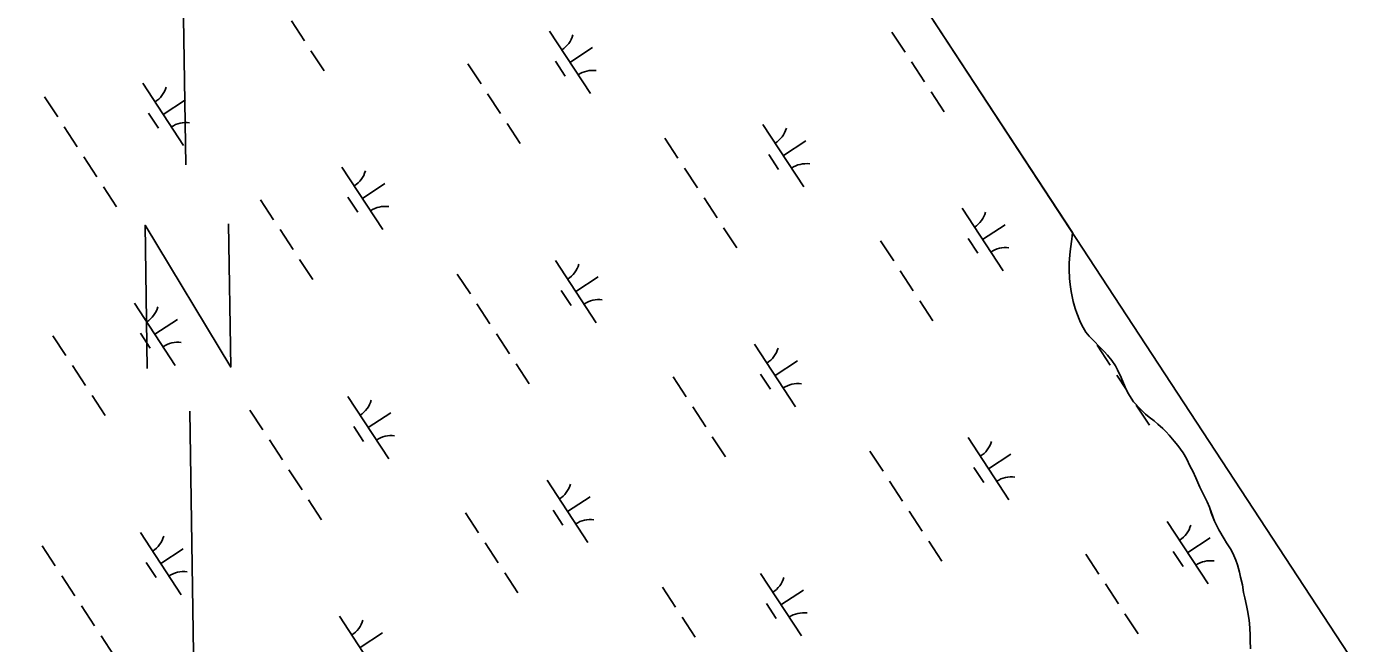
# Model space of a CAD drawing. Extents: x 3945642 to 3966284, y 206476 to 228921.
# Drawn here: x 3963346 to 3964238, y 214668 to 215081 of the extents above; entities that cross this region are included whole.
import ezdxf

# ---------------------------------------------------------------- set-up
doc = ezdxf.new("R2010")
doc.units = 0
for name, color, linetype in [('V-ANNO-SYMB', 7, 'Continuous'), ('V-GRID-FRAM', 7, 'Continuous'), ('V-TOPO-SHOR', 7, 'Continuous'), ('V-WETL-SWMP', 7, 'Continuous')]:
    doc.layers.add(name, color=color, linetype=linetype)

msp = doc.modelspace()

# ---------------------------------------------------------------- linework, layer by layer
at = {"layer": 'V-ANNO-SYMB'}
for p, q in [((3963452.96, 214988.5), (3963450.96, 215118.49)), ((3963457.99, 214661.04), (3963455.49, 214823.52))]:
    msp.add_line(p, q, dxfattribs=at)
msp.add_lwpolyline([(3963427.05, 214852.1), (3963425.58, 214948.08), (3963483.05, 214852.96), (3963481.57, 214948.94)], dxfattribs=at)
at = {"layer": 'V-GRID-FRAM'}
msp.add_lwpolyline([(3956474.97, 226502.08), (3964764.16, 213848.98), (3957669.11, 209282.64), (3949512.02, 222000.49), (3956474.97, 226502.08)], dxfattribs=at)
at = {"layer": 'V-TOPO-SHOR'}
for points in [[(3964132.72, 214772.54), (3964129.93, 214778.64), (3964127.93, 214783.12), (3964126.33, 214786.24), (3964123.67, 214791.8), (3964121.54, 214795.47), (3964118.06, 214800.5), (3964115.51, 214803.36), (3964112.17, 214807.3), (3964110.15, 214809.61), (3964108.01, 214811.79), (3964104.65, 214814.79), (3964102.1, 214816.84), (3964098.74, 214819.44), (3964096.32, 214821.48), (3964093.1, 214824.48), (3964088.27, 214829.66), (3964084.4, 214835.64), (3964082.67, 214839.43), (3964079.88, 214846.08), (3964077.49, 214851.1), (3964076.16, 214853.81), (3964073.62, 214857.48), (3964070.8, 214861.02), (3964068.52, 214863.33), (3964064.77, 214867.28), (3964062.22, 214869.87), (3964058.46, 214873.68), (3964056.32, 214876.4), (3964053.65, 214881.02), (3964052.32, 214884.01), (3964050.2, 214889.02), (3964049.14, 214892.14), (3964047.83, 214897.02), (3964047.18, 214900.4), (3964046.53, 214903.65), (3964045.75, 214908.26), (3964045.38, 214912.45), (3964045.15, 214918.4), (3964045.19, 214922.59), (3964045.5, 214928.13), (3964045.93, 214932.18), (3964046.79, 214938.66), (3964047.3, 214943.24)], [(3964166.76, 214664.13), (3964166.54, 214669.67), (3964166.43, 214673.05), (3964166.2, 214678.19), (3964165.83, 214683.33), (3964164.66, 214689.83), (3964164.01, 214693.21), (3964162.83, 214698.36), (3964162.05, 214701.75), (3964161.28, 214706.89), (3964159.97, 214712.17), (3964159.32, 214715.42), (3964157.87, 214720.3), (3964156.81, 214723.55), (3964154.82, 214728.16), (3964153.22, 214731.15), (3964150.68, 214735.22), (3964149.08, 214737.94), (3964145.48, 214743.92), (3964142.55, 214749.75), (3964140.43, 214755.18), (3964139.1, 214759.11), (3964137.64, 214762.63), (3964135.78, 214766.3), (3964132.72, 214772.54)]]:
    msp.add_lwpolyline(points, dxfattribs=at)
at = {"layer": 'V-WETL-SWMP'}
for p, q in [((3963345.04, 216015.2), (3964047.3, 214943.24)), ((3963523.66, 215085.12), (3963532.43, 215071.74)), ((3963696.74, 215078.17), (3963724.14, 215036.34)), ((3963926.31, 215077.58), (3963935.08, 215064.19)), ((3963536.81, 215065.04), (3963545.58, 215051.66)), ((3963710.44, 215057.26), (3963725.49, 215067.12)), ((3963642.05, 215056.33), (3963650.81, 215042.95)), ((3963700.7, 215058.05), (3963707.27, 215048.01)), ((3963939.46, 215057.5), (3963948.23, 215044.12)), ((3963424.01, 215043.24), (3963451.41, 215001.42)), ((3963358.22, 215034.12), (3963366.99, 215020.73)), ((3963655.2, 215036.26), (3963663.97, 215022.87)), ((3963952.61, 215037.43), (3963961.38, 215024.04)), ((3963437.71, 215022.33), (3963452.77, 215032.19)), ((3963427.97, 215023.12), (3963434.55, 215013.08)), ((3963668.35, 215016.18), (3963677.12, 215002.8)), ((3963839.81, 215015.63), (3963867.21, 214973.8)), ((3963371.37, 215014.04), (3963380.14, 215000.66)), ((3963774.02, 215006.5), (3963782.79, 214993.12)), ((3963853.51, 214994.71), (3963868.57, 215004.58)), ((3963384.52, 214993.97), (3963393.29, 214980.58)), ((3963843.77, 214995.51), (3963850.35, 214985.47)), ((3963557.6, 214987.02), (3963585, 214945.19)), ((3963787.17, 214986.43), (3963795.94, 214973.04)), ((3963397.68, 214973.89), (3963406.44, 214960.51)), ((3963571.3, 214966.1), (3963586.36, 214975.97)), ((3963502.91, 214965.18), (3963511.68, 214951.8)), ((3963561.56, 214966.9), (3963568.13, 214956.86)), ((3963800.32, 214966.35), (3963809.09, 214952.97)), ((3963973.4, 214959.4), (3964000.8, 214917.58)), ((3963516.06, 214945.1), (3963524.83, 214931.72)), ((3963813.47, 214946.28), (3963822.24, 214932.89)), ((3963987.1, 214938.49), (3964002.15, 214948.35)), ((3963918.71, 214937.56), (3963927.47, 214924.18)), ((3963977.36, 214939.28), (3963983.93, 214929.24)), ((3964046.79, 214938.66), (3964045.93, 214932.18)), ((3964047.3, 214943.24), (3964046.79, 214938.66)), ((3964045.5, 214928.13), (3964045.19, 214922.59)), ((3964045.93, 214932.18), (3964045.5, 214928.13)), ((3963529.21, 214925.03), (3963537.98, 214911.64)), ((3963700.67, 214924.48), (3963728.07, 214882.65)), ((3963931.86, 214917.49), (3963940.62, 214904.1)), ((3964045.19, 214922.59), (3964045.15, 214918.4)), ((3964045.15, 214918.4), (3964045.38, 214912.45)), ((3963634.88, 214915.35), (3963643.65, 214901.97)), ((3963714.37, 214903.56), (3963729.43, 214913.43)), ((3964045.38, 214912.45), (3964045.75, 214908.25)), ((3964045.75, 214908.25), (3964046.53, 214903.65)), ((3963704.63, 214904.35), (3963711.21, 214894.32)), ((3964046.53, 214903.65), (3964047.18, 214900.4)), ((3964047.18, 214900.4), (3964047.83, 214897.02)), ((3963418.46, 214895.87), (3963445.86, 214854.04)), ((3963648.03, 214895.28), (3963656.8, 214881.89)), ((3963945.01, 214897.41), (3963953.78, 214884.03)), ((3964047.83, 214897.02), (3964049.14, 214892.14)), ((3964049.14, 214892.14), (3964050.2, 214889.02)), ((3963432.16, 214874.95), (3963447.22, 214884.82)), ((3964050.2, 214889.02), (3964052.32, 214884.01)), ((3964050.68, 214887.73), (3964050.87, 214887.44)), ((3964052.32, 214884.01), (3964053.65, 214881.02)), ((3963363.77, 214874.03), (3963372.54, 214860.64)), ((3963422.42, 214875.74), (3963428.99, 214865.71)), ((3963661.18, 214875.2), (3963669.95, 214861.82)), ((3964053.65, 214881.02), (3964056.32, 214876.4)), ((3964056.32, 214876.4), (3964058.46, 214873.68)), ((3964058.46, 214873.68), (3964062.22, 214869.87)), ((3963834.26, 214868.25), (3963861.66, 214826.42)), ((3964062.22, 214869.87), (3964064.77, 214867.28)), ((3964063.83, 214867.66), (3964072.6, 214854.28)), ((3964064.77, 214867.28), (3964068.52, 214863.33)), ((3964068.52, 214863.33), (3964070.8, 214861.02)), ((3963674.33, 214855.12), (3963683.1, 214841.74)), ((3963847.96, 214847.34), (3963863.02, 214857.2)), ((3964070.8, 214861.02), (3964073.62, 214857.48)), ((3964073.62, 214857.48), (3964076.16, 214853.81)), ((3963376.92, 214853.95), (3963385.69, 214840.57)), ((3963779.57, 214846.41), (3963788.33, 214833.03)), ((3963838.22, 214848.13), (3963844.79, 214838.09)), ((3964076.16, 214853.81), (3964077.49, 214851.1)), ((3964076.98, 214847.58), (3964083.46, 214837.69)), ((3964077.49, 214851.1), (3964079.88, 214846.08)), ((3964079.88, 214846.08), (3964082.67, 214839.43)), ((3964082.67, 214839.43), (3964084.4, 214835.63)), ((3963390.07, 214833.88), (3963398.84, 214820.49)), ((3963561.53, 214833.32), (3963588.93, 214791.5)), ((3964084.4, 214835.63), (3964088.27, 214829.66)), ((3964088.27, 214829.66), (3964093.1, 214824.48)), ((3963495.74, 214824.2), (3963504.51, 214810.82)), ((3963575.23, 214812.41), (3963590.29, 214822.28)), ((3963792.72, 214826.34), (3963801.49, 214812.95)), ((3964090.13, 214827.51), (3964098.9, 214814.12)), ((3964093.1, 214824.48), (3964096.32, 214821.48)), ((3964096.32, 214821.48), (3964098.74, 214819.44)), ((3964098.74, 214819.44), (3964102.1, 214816.84)), ((3963565.49, 214813.2), (3963572.07, 214803.16)), ((3964102.1, 214816.84), (3964104.65, 214814.8)), ((3964104.65, 214814.8), (3964108.01, 214811.8)), ((3964108.01, 214811.8), (3964110.15, 214809.62)), ((3963508.89, 214804.12), (3963517.66, 214790.74)), ((3963805.87, 214806.26), (3963814.64, 214792.88)), ((3963977.33, 214805.71), (3964004.73, 214763.88)), ((3964110.15, 214809.62), (3964112.16, 214807.3)), ((3964112.16, 214807.3), (3964115.51, 214803.36)), ((3964115.51, 214803.36), (3964118.06, 214800.5)), ((3963911.54, 214796.58), (3963920.31, 214783.2)), ((3963991.03, 214784.8), (3964006.09, 214794.66)), ((3964118.06, 214800.5), (3964121.54, 214795.47)), ((3964121.54, 214795.47), (3964123.67, 214791.8)), ((3963522.04, 214784.05), (3963530.81, 214770.66)), ((3963981.29, 214785.59), (3963987.87, 214775.55)), ((3964123.67, 214791.8), (3964126.33, 214786.24)), ((3964126.33, 214786.24), (3964127.93, 214783.12)), ((3964127.93, 214783.12), (3964129.92, 214778.64)), ((3963695.12, 214777.1), (3963722.52, 214735.27)), ((3963924.69, 214776.51), (3963933.46, 214763.12)), ((3964129.92, 214778.64), (3964132.72, 214772.54)), ((3963708.82, 214756.19), (3963723.88, 214766.05)), ((3964132.72, 214772.54), (3964135.78, 214766.3)), ((3964135.78, 214766.3), (3964137.64, 214762.63)), ((3963535.2, 214763.97), (3963543.96, 214750.59)), ((3963699.08, 214756.98), (3963705.65, 214746.94)), ((3963937.84, 214756.43), (3963946.61, 214743.05)), ((3964137.64, 214762.63), (3964139.1, 214759.11)), ((3964139.1, 214759.11), (3964140.42, 214755.18)), ((3963640.43, 214755.26), (3963649.2, 214741.88)), ((3964110.92, 214749.48), (3964138.32, 214707.66)), ((3964140.42, 214755.18), (3964142.55, 214749.75)), ((3964142.55, 214749.75), (3964145.48, 214743.92)), ((3963422.4, 214742.17), (3963449.79, 214700.35)), ((3964124.62, 214728.57), (3964139.67, 214738.43)), ((3964145.48, 214743.92), (3964149.08, 214737.94)), ((3963356.6, 214733.05), (3963365.37, 214719.66)), ((3963436.1, 214721.26), (3963451.15, 214731.12)), ((3963653.58, 214735.18), (3963662.35, 214721.8)), ((3963950.99, 214736.36), (3963959.76, 214722.97)), ((3964149.08, 214737.94), (3964150.68, 214735.22)), ((3964150.68, 214735.22), (3964153.22, 214731.15)), ((3964153.22, 214731.15), (3964154.82, 214728.16)), ((3963426.35, 214722.05), (3963432.93, 214712.01)), ((3964056.23, 214727.64), (3964064.99, 214714.26)), ((3964114.88, 214729.36), (3964121.45, 214719.32)), ((3964154.82, 214728.16), (3964156.81, 214723.55)), ((3964156.81, 214723.55), (3964157.87, 214720.3)), ((3963369.75, 214712.97), (3963378.52, 214699.59)), ((3963666.73, 214715.11), (3963675.5, 214701.73)), ((3963838.19, 214714.56), (3963865.59, 214672.73)), ((3964157.87, 214720.3), (3964159.32, 214715.42)), ((3964159.32, 214715.42), (3964159.97, 214712.17)), ((3964159.97, 214712.17), (3964161.28, 214706.89)), ((3963772.4, 214705.43), (3963781.17, 214692.05)), ((3963851.89, 214693.64), (3963866.95, 214703.51)), ((3964069.38, 214707.57), (3964078.15, 214694.18)), ((3964161.28, 214706.89), (3964162.05, 214701.75)), ((3963842.15, 214694.43), (3963848.73, 214684.4)), ((3964162.05, 214701.75), (3964162.83, 214698.36)), ((3964162.83, 214698.36), (3964164.01, 214693.21)), ((3963382.91, 214692.9), (3963391.67, 214679.51)), ((3963555.98, 214685.95), (3963583.38, 214644.12)), ((3963785.55, 214685.36), (3963794.32, 214671.97)), ((3964082.53, 214687.49), (3964091.3, 214674.11)), ((3964164.01, 214693.21), (3964164.66, 214689.83)), ((3964164.66, 214689.83), (3964165.83, 214683.33)), ((3964165.83, 214683.33), (3964166.2, 214678.19)), ((3964166.2, 214678.19), (3964166.43, 214673.05)), ((3963396.06, 214672.82), (3963404.82, 214659.44)), ((3963569.68, 214665.03), (3963584.74, 214674.9)), ((3964166.43, 214673.05), (3964166.54, 214669.67)), ((3964166.54, 214669.67), (3964166.76, 214664.13))]:
    msp.add_line(p, q, dxfattribs=at)
for centre, start, end in [((3963695.5, 215080.49), 302.45745, 344.00111), ((3963725.77, 215034.28), 82.45745, 124.00111), ((3963422.78, 215045.57), 302.45745, 344.00111), ((3963453.05, 214999.36), 82.45745, 124.00111), ((3963838.57, 215017.95), 302.45745, 344.00111), ((3963868.85, 214971.74), 82.45745, 124.00111), ((3963556.36, 214989.34), 302.45745, 344.00111), ((3963586.63, 214943.13), 82.45745, 124.00111), ((3963972.16, 214961.72), 302.45745, 344.00111), ((3964002.43, 214915.51), 82.45745, 124.00111), ((3963699.43, 214926.8), 302.45745, 344.00111), ((3963417.22, 214898.19), 302.45745, 344.00111), ((3963729.71, 214880.59), 82.45745, 124.00111), ((3963447.5, 214851.98), 82.45745, 124.00111), ((3963833.02, 214870.57), 302.45745, 344.00111), ((3963863.29, 214824.36), 82.45745, 124.00111), ((3963560.3, 214835.65), 302.45745, 344.00111), ((3963590.57, 214789.44), 82.45745, 124.00111), ((3963976.09, 214808.03), 302.45745, 344.00111), ((3963693.88, 214779.42), 302.45745, 344.00111), ((3964006.37, 214761.82), 82.45745, 124.00111), ((3963724.15, 214733.21), 82.45745, 124.00111), ((3963421.16, 214744.5), 302.45745, 344.00111), ((3964109.68, 214751.8), 302.45745, 344.00111), ((3964139.95, 214705.59), 82.45745, 124.00111), ((3963451.43, 214698.29), 82.45745, 124.00111), ((3963836.96, 214716.88), 302.45745, 344.00111), ((3963867.23, 214670.67), 82.45745, 124.00111), ((3963554.74, 214688.27), 302.45745, 344.00111)]:
    msp.add_arc(centre, 17.62, start, end, dxfattribs=at)

doc.saveas('drawing.dxf')
